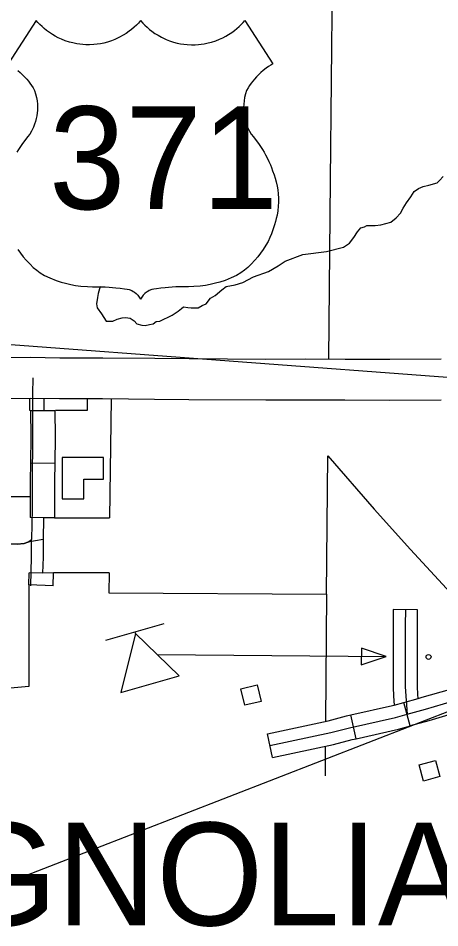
# Model space of a CAD drawing. Extents: x 61396 to 64680, y 55472 to 57605.
# Drawn here: x 62557 to 62638.2, y 55939.8 to 56115 of the extents above; entities that cross this region are included whole.
import ezdxf

# ---------------------------------------------------------------- set-up
doc = ezdxf.new("R2010")
doc.units = 0
for name, color, linetype in [('15', 7, 'Continuous'), ('22', 7, 'Continuous'), ('31', 7, 'Continuous'), ('32', 7, 'Continuous'), ('34', 7, 'Continuous'), ('35', 7, 'Continuous'), ('5', 7, 'Continuous'), ('56', 7, 'Continuous'), ('57', 7, 'Continuous'), ('58', 7, 'Continuous'), ('6', 7, 'Continuous'), ('Default', 7, 'Continuous')]:
    doc.layers.add(name, color=color, linetype=linetype)

msp = doc.modelspace()

# ---------------------------------------------------------------- linework, layer by layer
at = {"layer": '15'}
for points in [[(62638.43, 56049.37), (62628.55, 56049.27), (62619.93, 56049.32), (62612.33, 56049.37), (62604.69, 56049.32), (62589.92, 56049.42), (62583.26, 56049.47), (62573.27, 56049.58), (62564.99, 56049.58), (62559.33, 56049.68), (62549.58, 56049.63)], [(62549.6, 56041.81), (62559.28, 56041.87), (62564.92, 56041.76), (62573.23, 56041.76), (62583.19, 56041.66), (62589.86, 56041.61), (62604.69, 56041.51), (62612.33, 56041.56), (62619.88, 56041.51), (62628.57, 56041.46), (62638.43, 56041.56)]]:
    msp.add_lwpolyline(points, dxfattribs=at)
at = {"layer": '22'}
for points in [[(62580.53, 56114.57), (62580.12, 56114.11), (62579.73, 56113.7), (62579.28, 56113.28), (62578.8, 56112.87), (62578.33, 56112.51), (62577.77, 56112.12), (62577.16, 56111.74), (62576.47, 56111.36), (62575.6, 56110.95), (62574.92, 56110.69), (62574.17, 56110.45), (62573.47, 56110.26), (62572.83, 56110.13), (62572.16, 56110.03), (62571.53, 56109.96), (62570.68, 56109.93), (62569.99, 56109.93), (62569.39, 56109.97), (62568.82, 56110.03), (62568.24, 56110.12), (62567.51, 56110.27), (62566.83, 56110.44), (62566.01, 56110.71), (62565.32, 56110.99), (62564.68, 56111.28), (62564.1, 56111.58), (62563.57, 56111.89), (62562.97, 56112.29), (62562.42, 56112.69), (62561.95, 56113.07), (62561.55, 56113.43), (62561.14, 56113.82), (62560.74, 56114.24), (62560.42, 56114.61), (62555.01, 56106.25)], [(62580.53, 56114.57), (62580.94, 56114.11), (62581.33, 56113.7), (62581.78, 56113.28), (62582.26, 56112.87), (62582.73, 56112.51), (62583.29, 56112.12), (62583.9, 56111.74), (62584.59, 56111.36), (62585.46, 56110.95), (62586.13, 56110.69), (62586.89, 56110.45), (62587.59, 56110.26), (62588.23, 56110.13), (62588.9, 56110.03), (62589.52, 56109.96), (62590.37, 56109.93), (62591.07, 56109.93), (62591.67, 56109.97), (62592.24, 56110.03), (62592.82, 56110.12), (62593.55, 56110.27), (62594.22, 56110.44), (62595.05, 56110.71), (62595.74, 56110.99), (62596.38, 56111.28), (62596.96, 56111.58), (62597.49, 56111.89), (62598.09, 56112.29), (62598.64, 56112.69), (62599.11, 56113.07), (62599.51, 56113.43), (62599.92, 56113.82), (62600.31, 56114.24), (62600.64, 56114.61), (62606.05, 56106.25), (62605.66, 56106.02), (62605.2, 56105.72), (62604.76, 56105.41), (62604.18, 56104.95), (62603.72, 56104.55), (62603.31, 56104.17), (62602.89, 56103.74), (62602.46, 56103.27), (62602.15, 56102.9), (62601.85, 56102.5), (62601.54, 56102.07), (62601.24, 56101.62), (62600.96, 56101.09), (62600.75, 56100.44), (62600.59, 56099.79), (62600.48, 56099.1), (62600.41, 56098.46), (62600.39, 56097.84), (62600.4, 56097.26), (62600.44, 56096.8), (62600.52, 56096.23), (62600.62, 56095.69), (62600.77, 56095.11), (62600.94, 56094.6), (62601.16, 56094.03), (62601.51, 56093.29), (62601.87, 56092.72), (62602.31, 56092.19), (62602.84, 56091.51), (62603.27, 56090.92), (62603.67, 56090.32), (62604.04, 56089.74), (62604.34, 56089.21), (62604.62, 56088.72), (62604.92, 56088.14), (62605.25, 56087.46), (62605.54, 56086.79), (62605.74, 56086.29), (62605.98, 56085.66), (62606.25, 56084.88), (62606.46, 56084.23), (62606.65, 56083.52), (62606.83, 56082.7), (62606.96, 56081.97), (62607.04, 56081.21), (62607.09, 56080.37), (62607.1, 56079.59), (62607.06, 56078.83), (62606.97, 56077.93), (62606.83, 56077.08), (62606.69, 56076.44), (62606.54, 56075.87), (62606.36, 56075.23), (62606.11, 56074.44), (62605.75, 56073.48), (62605.44, 56072.77), (62605.09, 56072.04), (62604.69, 56071.32), (62604.18, 56070.5), (62603.66, 56069.75), (62603.15, 56069.09), (62602.57, 56068.42), (62601.82, 56067.64), (62601.19, 56067.05), (62600.53, 56066.51)], [(62556.88, 56104.95), (62557.34, 56104.55), (62557.75, 56104.17), (62558.17, 56103.74), (62558.6, 56103.27), (62558.91, 56102.9), (62559.21, 56102.5), (62559.52, 56102.07), (62559.82, 56101.62), (62560.1, 56101.09), (62560.31, 56100.44), (62560.46, 56099.79), (62560.58, 56099.1), (62560.65, 56098.46), (62560.67, 56097.84), (62560.65, 56097.26), (62560.62, 56096.8), (62560.54, 56096.23), (62560.43, 56095.69), (62560.28, 56095.11), (62560.12, 56094.6), (62559.9, 56094.03), (62559.55, 56093.29), (62559.19, 56092.72), (62558.75, 56092.19), (62558.22, 56091.51), (62557.79, 56090.92), (62557.39, 56090.32), (62557.02, 56089.74), (62556.71, 56089.21)], [(62556.87, 56070.5), (62557.4, 56069.75), (62557.91, 56069.09), (62558.49, 56068.42), (62559.24, 56067.64), (62559.87, 56067.05), (62560.52, 56066.51)], [(62560.52, 56066.51), (62561.2, 56065.99), (62562.02, 56065.46), (62563.04, 56065), (62564.24, 56064.54), (62565.22, 56064.22), (62566.1, 56063.98), (62567.09, 56063.75), (62568.02, 56063.58), (62569.03, 56063.44), (62570.29, 56063.33), (62571.26, 56063.3), (62572.09, 56063.3), (62572.89, 56063.29), (62573.7, 56063.27), (62574.46, 56063.23), (62575.13, 56063.19), (62575.79, 56063.13), (62576.63, 56063.04), (62577.45, 56062.94), (62577.94, 56062.87), (62578.35, 56062.79), (62578.84, 56062.59), (62579.12, 56062.43), (62579.37, 56062.27), (62579.71, 56062), (62580.03, 56061.67), (62580.29, 56061.33), (62580.53, 56060.94)], [(62600.53, 56066.51), (62599.86, 56065.99), (62599.04, 56065.46), (62598.02, 56065), (62596.82, 56064.54), (62595.84, 56064.22), (62594.96, 56063.98), (62593.97, 56063.75), (62593.03, 56063.58), (62592.03, 56063.44), (62590.77, 56063.33), (62589.8, 56063.3), (62588.97, 56063.3), (62588.17, 56063.29), (62587.36, 56063.27), (62586.6, 56063.23), (62585.93, 56063.19), (62585.27, 56063.13), (62584.43, 56063.04), (62583.61, 56062.94), (62583.12, 56062.87), (62582.71, 56062.79), (62582.22, 56062.59), (62581.94, 56062.43), (62581.69, 56062.27), (62581.35, 56062), (62581.03, 56061.67), (62580.77, 56061.33), (62580.53, 56060.94)]]:
    msp.add_lwpolyline(points, dxfattribs=at)
at = {"layer": '31'}
for p, q in [((62633.92, 56001.09), (62629.23, 56001.16)), ((62632.5, 55978.75), (62631.25, 55983.26))]:
    msp.add_line(p, q, dxfattribs=at)
for points in [[(62629.23, 56001.16), (62629.19, 55998.14), (62629.19, 55994.97), (62629.19, 55990.13), (62629.19, 55986.18), (62629.3, 55984.48)], [(62631.58, 56001.13), (62631.53, 55998.12), (62631.53, 55994.97), (62631.53, 55990.13), (62631.53, 55986.25), (62631.88, 55981.01)], [(62633.97, 55984.78), (62633.87, 55986.33), (62633.87, 55990.13), (62633.87, 55994.97), (62633.87, 55998.1), (62633.92, 56001.09)], [(62634.02, 55984.03), (62634.79, 55984.24), (62640.07, 55985.76), (62642.49, 55986.31)], [(62629.3, 55984.48), (62629.41, 55982.73), (62631.25, 55983.26)], [(62634.02, 55984.03), (62633.97, 55984.78)], [(62631.25, 55983.26), (62634.02, 55984.03)], [(62631.25, 55983.26), (62634.02, 55984.03)], [(62631.88, 55981.01), (62635.43, 55981.98), (62640.66, 55983.49), (62643.17, 55984.07)], [(62643.85, 55981.83), (62641.25, 55981.22), (62636.06, 55979.73), (62632.5, 55978.75)]]:
    msp.add_lwpolyline(points, dxfattribs=at)
at = {"layer": '32'}
for p, q in [((62559.31, 56029.41), (62564, 56029.34)), ((62563.7, 56005.73), (62559.01, 56005.88)), ((62622.08, 55976.26), (62621.05, 55980.83)), ((62605.96, 55972.63), (62604.98, 55977.22))]:
    msp.add_line(p, q, dxfattribs=at)
for points in [[(62559.76, 56045.76), (62559.68, 56042.71), (62559.68, 56039), (62559.74, 56034.3), (62559.62, 56025.84), (62559.62, 56020.52), (62559.55, 56014.61)], [(62559.32, 56039.47), (62559.38, 56034.41), (62559.31, 56029.41)], [(62559.32, 56039.47), (62561.92, 56039.47), (62564, 56039.46), (62564.07, 56034.41), (62564, 56029.34)], [(62559.31, 56029.41), (62559.26, 56025.96), (62559.26, 56020.65), (62559.24, 56018.84)], [(62564, 56029.34), (62563.95, 56025.93), (62563.95, 56020.62), (62563.93, 56018.83), (62561.84, 56018.81), (62559.24, 56018.84)], [(62531.56, 56015.52), (62533.52, 56015.49), (62535.58, 56015.4), (62537.5, 56015.43), (62539.96, 56015.34), (62540.92, 56015.31), (62541.59, 56015.28), (62542.46, 56015.08), (62544.09, 56014.62), (62545.97, 56014.27), (62546.76, 56014.24), (62548.32, 56014.15), (62550.76, 56014.04), (62552.01, 56013.92), (62553.37, 56013.83), (62556.77, 56013.75), (62558.13, 56013.86), (62558.8, 56014.09), (62559.55, 56014.61)], [(62559.37, 56005.69), (62559.55, 56011.25), (62559.55, 56014.61)], [(62559.01, 56005.88), (62559.09, 56008.21)], [(62563.7, 56005.73), (62563.78, 56008.2), (62561.64, 56008.14), (62559.09, 56008.21)], [(62621.05, 55980.83), (62629.1, 55982.64), (62629.41, 55982.73)], [(62604.98, 55977.22), (62616.66, 55979.72), (62620.24, 55980.65), (62621.05, 55980.83)], [(62605.47, 55974.93), (62617.2, 55977.44), (62620.79, 55978.37), (62629.68, 55980.37), (62631.88, 55981.01)], [(62622.08, 55976.26), (62630.26, 55978.1), (62632.52, 55978.75)], [(62605.96, 55972.63), (62617.74, 55975.16), (62621.34, 55976.09), (62622.08, 55976.26)]]:
    msp.add_lwpolyline(points, dxfattribs=at)
at = {"layer": '34'}
for points in [[(62561.92, 56041.82), (62561.92, 56039.47)], [(62561.84, 56018.81), (62561.74, 56014.61)], [(62561.74, 56014.61), (62558.8, 56014.09), (62558.13, 56013.86), (62556.77, 56013.75), (62553.37, 56013.83), (62552.01, 56013.92), (62550.76, 56014.04), (62548.32, 56014.15), (62546.76, 56014.24), (62545.97, 56014.27), (62544.09, 56014.62), (62542.46, 56015.08), (62541.59, 56015.28), (62540.92, 56015.31), (62539.96, 56015.34), (62537.5, 56015.43), (62535.58, 56015.4), (62533.52, 56015.49), (62531.97, 56015.51)], [(62561.74, 56014.61), (62561.74, 56011.22), (62561.64, 56008.14)]]:
    msp.add_lwpolyline(points, dxfattribs=at)
at = {"layer": '35'}
for points in [[(62636.11, 56082.9), (62637.68, 56083.36), (62638.11, 56083.79), (62638.87, 56084.55)], [(62572.8, 56063.38), (62572.65, 56062.93), (62572.37, 56062.04), (62572.22, 56061.27), (62572.06, 56060.04), (62572.19, 56059.27), (62573, 56058.09), (62573.93, 56056.69), (62574.31, 56056.69), (62575.2, 56056.69), (62576.01, 56057.07), (62576.98, 56057.32), (62577.62, 56057.41), (62578.51, 56057.28), (62579.27, 56056.73), (62579.83, 56056.18), (62580.76, 56055.92), (62581.4, 56055.84), (62582.24, 56056.01), (62582.96, 56056.18), (62583.56, 56056.65), (62584.24, 56056.69), (62586.61, 56057.83), (62587.76, 56058.64), (62588.44, 56059.1), (62588.82, 56059.44), (62589.62, 56059.32), (62590.26, 56059.27), (62590.85, 56059.23), (62591.66, 56059.23), (62592.38, 56059.7), (62593.19, 56060), (62594.04, 56061.14), (62594.92, 56061.61), (62596.21, 56062.74), (62597.06, 56063.33), (62598.78, 56063.71), (62600.25, 56064.1), (62602.32, 56065.23), (62605.19, 56066.23), (62607.02, 56067.33), (62608.37, 56068.22), (62611.77, 56069.54), (62616.39, 56070.09), (62619.66, 56070.94), (62620.8, 56071.7), (62621.65, 56072.8), (62622.33, 56073.86), (62622.97, 56074.67), (62623.69, 56074.84), (62624.15, 56075.09), (62625.72, 56075.14), (62626.83, 56075.26), (62628.73, 56075.73), (62629.79, 56076.58), (62630.6, 56077.47), (62631.15, 56078.44), (62631.79, 56079.46), (62632.59, 56080.65), (62633.27, 56081.67), (62634.08, 56082.22), (62634.97, 56082.64), (62636.11, 56082.9)]]:
    msp.add_lwpolyline(points, dxfattribs=at)
at = {"layer": '5'}
for points in [[(62616.37, 56004.1), (62616.17, 55979.62)], [(62616.13, 55974.81), (62616.08, 55969.11)]]:
    msp.add_lwpolyline(points, dxfattribs=at)
at = {"layer": '56'}
for points in [[(62600.6, 55982.7), (62599.85, 55985.86), (62603.02, 55986.62), (62603.77, 55983.45)], [(62635.05, 55968.1), (62634.19, 55971.23), (62637.34, 55972.09), (62638.19, 55968.95)]]:
    msp.add_lwpolyline(points, close=True, dxfattribs=at)
at = {"layer": '57'}
for p, q in [((62573.84, 55995.22), (62585.11, 55998.44)), ((62579.56, 55996.53), (62576.71, 55985.16)), ((62579.56, 55996.53), (62579.47, 55996.83)), ((62587.98, 55988.38), (62579.56, 55996.53)), ((62576.71, 55985.16), (62587.98, 55988.38))]:
    msp.add_line(p, q, dxfattribs=at)
msp.add_lwpolyline([(62623.1, 55993.7), (62623.07, 55990.52), (62627.87, 55992.07)], close=True, dxfattribs=at)
msp.add_lwpolyline([(62583.77, 55992.45), (62627.87, 55992.07)], dxfattribs=at)
msp.add_circle((62636.03, 55992.01), 0.469, dxfattribs=at)
at = {"layer": '58'}
msp.add_lwpolyline([(62565.44, 56030.43), (62565.44, 56022.49), (62569.63, 56022.49), (62569.63, 56026.25), (62573.38, 56026.25), (62573.38, 56030.43)], close=True, dxfattribs=at)
at = {"layer": '6'}
msp.add_line((62531.98, 56022.96), (62559.15, 56022.91), dxfattribs=at)
for points in [[(62617.44, 56122.17), (62617.05, 56083.86), (62616.74, 56049.34)], [(62559.27, 56039.47), (62559.21, 56039.47), (62559.21, 56041.87)], [(62570.24, 56041.76), (62570.24, 56039.45), (62564.17, 56039.46)], [(62574.84, 56041.75), (62574.58, 56018.81)], [(62574.47, 56008.18), (62574.42, 56004.37), (62616.37, 56004.1), (62616.59, 56030.76), (62625.55, 56020.47), (62632.55, 56012.69), (62653.3, 55990.24)], [(62563.93, 56018.83), (62574.58, 56018.81)], [(62574.47, 56008.18), (62563.78, 56008.2)], [(62559.03, 56005.88), (62559.03, 55995.14), (62559.03, 55986.32), (62531.9, 55983.88)]]:
    msp.add_lwpolyline(points, dxfattribs=at)
at = {"layer": 'Default'}
for p, q in [((62028.43, 56091.83), (62651.44, 56045.01)), ((62046.64, 55751.5), (62762.7, 56029.16))]:
    msp.add_line(p, q, dxfattribs=at)

# ---------------------------------------------------------------- texts
at = {"layer": '22'}
msp.add_text('371', height=19.8, dxfattribs=at).set_placement((62562.88, 56078.26))
at = {"layer": '6'}
msp.add_text('MAGNOLIA', height=19.8, dxfattribs=at).set_placement((62504.14, 55940.29))

doc.saveas('drawing.dxf')
